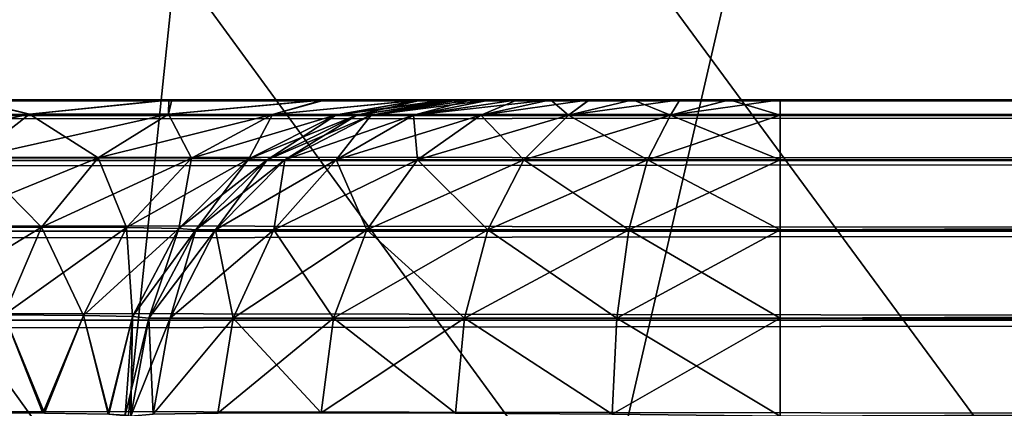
# Model space of a CAD drawing. Header units: millimetres. Extents: x -55 to 55, y -4 to 85.
# Tile 521 of 656: x -8.75 to -7.992, y 21.763 to 22.062. Entities that reach past the tile are written whole.
import ezdxf

# ---------------------------------------------------------------- set-up
doc = ezdxf.new("R2010")
doc.units = ezdxf.units.MM
doc.header["$LTSCALE"] = 116.785152
for name, color, linetype in [('8028', 7, 'CONTINUOUS'), ('8030', 7, 'CONTINUOUS'), ('8031', 7, 'CONTINUOUS'), ('8239', 7, 'CONTINUOUS'), ('8267', 7, 'CONTINUOUS'), ('8525', 7, 'CONTINUOUS'), ('8526', 7, 'CONTINUOUS'), ('8527', 7, 'CONTINUOUS'), ('8528', 7, 'CONTINUOUS'), ('8542', 7, 'CONTINUOUS'), ('8543', 7, 'CONTINUOUS'), ('8544', 7, 'CONTINUOUS'), ('8545', 7, 'CONTINUOUS'), ('8676', 7, 'CONTINUOUS'), ('8679', 7, 'CONTINUOUS')]:
    doc.layers.add(name, color=color, linetype=linetype)

msp = doc.modelspace()

# ---------------------------------------------------------------- linework, layer by layer
at = {"layer": '8028', "color": 7, "linetype": 'CONTINUOUS'}
for points in [[(0.17249, 11.64096, 54.65), (0.50987, 11.56924, 54.65), (-54.5, 84.85, 54.65), (0.17249, 11.64096, 54.65)], [(-1.33487, 10.96986, 54.65), (-1.10407, 11.22618, 54.65), (-54.5, 84.85, 54.65), (-1.33487, 10.96986, 54.65)], [(0.50987, 11.56924, 54.65), (0.825, 11.42894, 54.65), (-54.5, 84.85, 54.65), (0.50987, 11.56924, 54.65)], [(-1.33487, 9.03014, 54.65), (-1.50736, 9.3289, 54.65), (-54.5, 84.85, 54.65), (-1.33487, 9.03014, 54.65)], [(0.825, 11.42894, 54.65), (1.10407, 11.22618, 54.65), (-54.5, 84.85, 54.65), (0.825, 11.42894, 54.65)], [(1.33487, 10.96986, 54.65), (54.5, 0.15, 54.65), (-54.5, 84.85, 54.65), (1.33487, 10.96986, 54.65)], [(1.10407, 11.22618, 54.65), (1.33487, 10.96986, 54.65), (-54.5, 84.85, 54.65), (1.10407, 11.22618, 54.65)], [(-54.5, 0.15, 54.65), (-1.33487, 9.03014, 54.65), (-54.5, 84.85, 54.65), (-54.5, 0.15, 54.65)], [(-1.10407, 11.22618, 54.65), (-0.825, 11.42894, 54.65), (-54.5, 84.85, 54.65), (-1.10407, 11.22618, 54.65)], [(-1.50736, 9.3289, 54.65), (-1.61394, 9.65694, 54.65), (-54.5, 84.85, 54.65), (-1.50736, 9.3289, 54.65)], [(-0.17249, 11.64096, 54.65), (0.17249, 11.64096, 54.65), (-54.5, 84.85, 54.65), (-0.17249, 11.64096, 54.65)], [(-1.61394, 9.65694, 54.65), (-1.65, 10, 54.65), (-54.5, 84.85, 54.65), (-1.61394, 9.65694, 54.65)], [(-1.50736, 10.6711, 54.65), (-1.33487, 10.96986, 54.65), (-54.5, 84.85, 54.65), (-1.50736, 10.6711, 54.65)], [(-0.50987, 11.56924, 54.65), (-0.17249, 11.64096, 54.65), (-54.5, 84.85, 54.65), (-0.50987, 11.56924, 54.65)], [(-1.65, 10, 54.65), (-1.61394, 10.34306, 54.65), (-54.5, 84.85, 54.65), (-1.65, 10, 54.65)], [(-0.825, 11.42894, 54.65), (-0.50987, 11.56924, 54.65), (-54.5, 84.85, 54.65), (-0.825, 11.42894, 54.65)], [(-1.61394, 10.34306, 54.65), (-1.50736, 10.6711, 54.65), (-54.5, 84.85, 54.65), (-1.61394, 10.34306, 54.65)], [(54.5, 0.15, 54.65), (54.5, 84.85, 54.65), (-54.5, 84.85, 54.65), (54.5, 0.15, 54.65)]]:
    msp.add_3dface(points, dxfattribs=at)
at = {"layer": '8030', "color": 7, "linetype": 'CONTINUOUS'}
for points in [[(-54.5, 84.85, -54.65), (54.5, 84.85, -54.65), (-54.5, 0.15, -54.65), (-54.5, 84.85, -54.65)], [(54.5, 84.85, -54.65), (-1.33487, 10.96986, -54.65), (-54.5, 0.15, -54.65), (54.5, 84.85, -54.65)]]:
    msp.add_3dface(points, dxfattribs=at)
at = {"layer": '8031', "color": 7, "linetype": 'CONTINUOUS'}
for points in [[(-5.24351, 22, 52.40433), (-52.15436, 22, 52.40433), (-9.06501, 22, 48.97855), (-5.24351, 22, 52.40433)], [(-52.15436, 22, -52.40433), (-5.24351, 22, -52.40433), (-48.33499, 22, -48.97855), (-52.15436, 22, -52.40433)], [(-48.33499, 22, -48.97855), (-5.24351, 22, -52.40433), (-48.23545, 22, -48.98519), (-48.33499, 22, -48.97855)], [(-48.23545, 22, -48.98519), (-5.24351, 22, -52.40433), (-9.16455, 22, -48.98519), (-48.23545, 22, -48.98519)], [(-9.16455, 22, -48.98519), (-5.24351, 22, -52.40433), (-8.97069, 22, -48.9597), (-9.16455, 22, -48.98519)], [(-8.96786, 22, 48.95894), (-5.24351, 22, 52.40433), (-9.06501, 22, 48.97855), (-8.96786, 22, 48.95894)], [(-8.97069, 22, -48.9597), (-5.24351, 22, -52.40433), (-8.79039, 22, -48.88519), (-8.97069, 22, -48.9597)], [(-8.78766, 22, 48.88361), (-5.24351, 22, 52.40433), (-8.96786, 22, 48.95894), (-8.78766, 22, 48.88361)], [(-8.79039, 22, -48.88519), (-5.24351, 22, -52.40433), (-8.63546, 22, -48.76671), (-8.79039, 22, -48.88519)], [(-8.63329, 22, 48.76454), (-5.24351, 22, 52.40433), (-8.78766, 22, 48.88361), (-8.63329, 22, 48.76454)], [(-8.63546, 22, -48.76671), (-5.24351, 22, -52.40433), (-8.51639, 22, -48.61234), (-8.63546, 22, -48.76671)], [(-8.51481, 22, 48.60961), (-5.24351, 22, 52.40433), (-8.63329, 22, 48.76454), (-8.51481, 22, 48.60961)], [(-8.51639, 22, -48.61234), (-5.24351, 22, -52.40433), (-8.44106, 22, -48.43214), (-8.51639, 22, -48.61234)], [(-8.4403, 22, 48.42931), (-5.24351, 22, 52.40433), (-8.51481, 22, 48.60961), (-8.4403, 22, 48.42931)], [(-8.44106, 22, -48.43214), (-5.24351, 22, -52.40433), (-8.42145, 22, -48.33499), (-8.44106, 22, -48.43214)], [(-8.41481, 22, 48.23545), (-5.24351, 22, 52.40433), (-8.4403, 22, 48.42931), (-8.41481, 22, 48.23545)], [(-8.42145, 22, -48.33499), (-5.24351, 22, -52.40433), (-8.41481, 22, -48.23545), (-8.42145, 22, -48.33499)], [(-8.1649, 22, 44.98519), (-5.24351, 22, 52.40433), (-8.41481, 22, 48.23545), (-8.1649, 22, 44.98519)], [(-8.40257, 22, 45.15782), (-8.38756, 22, 45.1216), (-8.41481, 22, 48.23545), (-8.40257, 22, 45.15782)], [(-8.41173, 22, 45.19597), (-8.40257, 22, 45.15782), (-8.41481, 22, 48.23545), (-8.41173, 22, 45.19597)], [(-8.41481, 22, 45.2351), (-8.41173, 22, 45.19597), (-8.41481, 22, 48.23545), (-8.41481, 22, 45.2351)], [(-8.3416, 22, 45.05836), (-8.31179, 22, 45.0329), (-8.41481, 22, 48.23545), (-8.3416, 22, 45.05836)], [(-8.36707, 22, 45.08817), (-8.3416, 22, 45.05836), (-8.41481, 22, 48.23545), (-8.36707, 22, 45.08817)], [(-8.38756, 22, 45.1216), (-8.36707, 22, 45.08817), (-8.41481, 22, 48.23545), (-8.38756, 22, 45.1216)], [(-8.204, 22, 44.98827), (-8.1649, 22, 44.98519), (-8.41481, 22, 48.23545), (-8.204, 22, 44.98827)], [(-8.24213, 22, 44.99742), (-8.204, 22, 44.98827), (-8.41481, 22, 48.23545), (-8.24213, 22, 44.99742)], [(-8.27836, 22, 45.01242), (-8.24213, 22, 44.99742), (-8.41481, 22, 48.23545), (-8.27836, 22, 45.01242)], [(-8.31179, 22, 45.0329), (-8.27836, 22, 45.01242), (-8.41481, 22, 48.23545), (-8.31179, 22, 45.0329)], [(-8.41481, 22, -48.23545), (-5.24351, 22, -52.40433), (-8.41481, 22, -45.2351), (-8.41481, 22, -48.23545)], [(-8.41481, 22, -45.2351), (-5.24351, 22, -52.40433), (-8.41173, 22, -45.196), (-8.41481, 22, -45.2351)], [(-8.41173, 22, -45.196), (-5.24351, 22, -52.40433), (-8.40258, 22, -45.15787), (-8.41173, 22, -45.196)], [(-8.40258, 22, -45.15787), (-5.24351, 22, -52.40433), (-8.38758, 22, -45.12164), (-8.40258, 22, -45.15787)], [(-8.38758, 22, -45.12164), (-5.24351, 22, -52.40433), (-8.3671, 22, -45.08821), (-8.38758, 22, -45.12164)], [(-8.3671, 22, -45.08821), (-5.24351, 22, -52.40433), (-8.34164, 22, -45.0584), (-8.3671, 22, -45.08821)], [(-8.34164, 22, -45.0584), (-5.24351, 22, -52.40433), (-8.31183, 22, -45.03293), (-8.34164, 22, -45.0584)], [(-8.31183, 22, -45.03293), (-5.24351, 22, -52.40433), (-8.2784, 22, -45.01244), (-8.31183, 22, -45.03293)], [(-8.2784, 22, -45.01244), (-5.24351, 22, -52.40433), (-8.24218, 22, -44.99743), (-8.2784, 22, -45.01244)], [(-8.24218, 22, -44.99743), (-5.24351, 22, -52.40433), (-8.20403, 22, -44.98827), (-8.24218, 22, -44.99743)], [(-8.20403, 22, -44.98827), (-5.24351, 22, -52.40433), (-8.1649, 22, -44.98519), (-8.20403, 22, -44.98827)], [(-4.44049, 22, 48.43271), (-4.62069, 22, 48.50804), (-8.1649, 22, 44.98519), (-4.44049, 22, 48.43271)], [(-4.62069, 22, 48.50804), (-4.77506, 22, 48.62711), (-8.1649, 22, 44.98519), (-4.62069, 22, 48.50804)], [(-4.77506, 22, 48.62711), (-4.89354, 22, 48.78205), (-8.1649, 22, 44.98519), (-4.77506, 22, 48.62711)], [(-4.89354, 22, 48.78205), (-4.96805, 22, 48.96234), (-8.1649, 22, 44.98519), (-4.89354, 22, 48.78205)], [(-4.96805, 22, 48.96234), (-4.99354, 22, 49.1562), (-8.1649, 22, 44.98519), (-4.96805, 22, 48.96234)], [(8.1649, 22, 44.98519), (-4.44049, 22, 48.43271), (-8.1649, 22, 44.98519), (8.1649, 22, 44.98519)], [(-4.99354, 22, 49.1562), (-5.24351, 22, 52.40433), (-8.1649, 22, 44.98519), (-4.99354, 22, 49.1562)], [(-5.00577, 22, -52.23164), (-4.99662, 22, -52.19351), (-8.1649, 22, -44.98519), (-5.00577, 22, -52.23164)], [(-5.02078, 22, -52.26786), (-5.00577, 22, -52.23164), (-8.1649, 22, -44.98519), (-5.02078, 22, -52.26786)], [(4.34334, 22, -48.4131), (4.44049, 22, -48.43271), (-8.1649, 22, -44.98519), (4.34334, 22, -48.4131)], [(-4.99662, 22, -52.19351), (-4.99354, 22, -52.1544), (-8.1649, 22, -44.98519), (-4.99662, 22, -52.19351)], [(-4.96729, 22, -48.95951), (-4.89196, 22, -48.77931), (-8.1649, 22, -44.98519), (-4.96729, 22, -48.95951)], [(-5.24351, 22, -52.40433), (-5.20438, 22, -52.40124), (-8.1649, 22, -44.98519), (-5.24351, 22, -52.40433)], [(-4.43766, 22, -48.43195), (-4.2438, 22, -48.40646), (-8.1649, 22, -44.98519), (-4.43766, 22, -48.43195)], [(-5.20438, 22, -52.40124), (-5.16622, 22, -52.39208), (-8.1649, 22, -44.98519), (-5.20438, 22, -52.40124)], [(-4.61795, 22, -48.50646), (-4.43766, 22, -48.43195), (-8.1649, 22, -44.98519), (-4.61795, 22, -48.50646)], [(-5.16622, 22, -52.39208), (-5.12999, 22, -52.37707), (-8.1649, 22, -44.98519), (-5.16622, 22, -52.39208)], [(-5.12999, 22, -52.37707), (-5.09655, 22, -52.35658), (-8.1649, 22, -44.98519), (-5.12999, 22, -52.37707)], [(-5.09655, 22, -52.35658), (-5.06673, 22, -52.33111), (-8.1649, 22, -44.98519), (-5.09655, 22, -52.35658)], [(-4.77289, 22, -48.62494), (-4.61795, 22, -48.50646), (-8.1649, 22, -44.98519), (-4.77289, 22, -48.62494)], [(-5.06673, 22, -52.33111), (-5.04126, 22, -52.3013), (-8.1649, 22, -44.98519), (-5.06673, 22, -52.33111)], [(-4.89196, 22, -48.77931), (-4.77289, 22, -48.62494), (-8.1649, 22, -44.98519), (-4.89196, 22, -48.77931)], [(4.44049, 22, -48.43271), (8.1649, 22, -44.98519), (-8.1649, 22, -44.98519), (4.44049, 22, -48.43271)], [(4.2438, 22, -48.40646), (4.34334, 22, -48.4131), (-8.1649, 22, -44.98519), (4.2438, 22, -48.40646)], [(-4.2438, 22, -48.40646), (4.2438, 22, -48.40646), (-8.1649, 22, -44.98519), (-4.2438, 22, -48.40646)], [(-5.04126, 22, -52.3013), (-5.02078, 22, -52.26786), (-8.1649, 22, -44.98519), (-5.04126, 22, -52.3013)], [(-4.99354, 22, -49.1562), (-4.9869, 22, -49.05666), (-8.1649, 22, -44.98519), (-4.99354, 22, -49.1562)], [(-4.9869, 22, -49.05666), (-4.96729, 22, -48.95951), (-8.1649, 22, -44.98519), (-4.9869, 22, -49.05666)], [(-4.99354, 22, -52.1544), (-4.99354, 22, -49.1562), (-8.1649, 22, -44.98519), (-4.99354, 22, -52.1544)]]:
    msp.add_3dface(points, dxfattribs=at)
at = {"layer": '8239', "color": 7, "linetype": 'CONTINUOUS'}
for points in [[(-5.24351, 21.98803, -52.48075), (-5.24351, 22, -52.40433), (-52.15436, 21.98803, -52.48075), (-5.24351, 21.98803, -52.48075)], [(-5.24351, 22, -52.40433), (-52.15436, 22, -52.40433), (-52.15436, 21.98803, -52.48075), (-5.24351, 22, -52.40433)], [(-52.15436, 21.95323, -52.54992), (-5.24351, 21.98803, -52.48075), (-52.15436, 21.98803, -52.48075), (-52.15436, 21.95323, -52.54992)], [(-5.24351, 21.95323, -52.54992), (-5.24351, 21.98803, -52.48075), (-52.15436, 21.95323, -52.54992), (-5.24351, 21.95323, -52.54992)], [(-52.15436, 21.89893, -52.60512), (-5.24351, 21.95323, -52.54992), (-52.15436, 21.95323, -52.54992), (-52.15436, 21.89893, -52.60512)], [(-5.24351, 21.89893, -52.60512), (-5.24351, 21.95323, -52.54992), (-52.15436, 21.89893, -52.60512), (-5.24351, 21.89893, -52.60512)], [(-52.15436, 21.83035, -52.64106), (-5.24351, 21.89893, -52.60512), (-52.15436, 21.89893, -52.60512), (-52.15436, 21.83035, -52.64106)], [(-5.24351, 21.83035, -52.64106), (-5.24351, 21.89893, -52.60512), (-52.15436, 21.83035, -52.64106), (-5.24351, 21.83035, -52.64106)], [(-52.15436, 21.75436, -52.65429), (-5.24351, 21.83035, -52.64106), (-52.15436, 21.83035, -52.64106), (-52.15436, 21.75436, -52.65429)], [(-52.15436, 21.75436, -52.65429), (-5.24351, 21.75436, -52.65429), (-5.24351, 21.83035, -52.64106), (-52.15436, 21.75436, -52.65429)]]:
    msp.add_3dface(points, dxfattribs=at)
at = {"layer": '8267', "color": 7, "linetype": 'CONTINUOUS'}
for points in [[(-52.15436, 21.98803, 52.48075), (-52.15436, 22, 52.40433), (-5.24351, 21.98803, 52.48075), (-52.15436, 21.98803, 52.48075)], [(-52.15436, 22, 52.40433), (-5.24351, 22, 52.40433), (-5.24351, 21.98803, 52.48075), (-52.15436, 22, 52.40433)], [(-52.15436, 21.95323, 52.54992), (-52.15436, 21.98803, 52.48075), (-5.24351, 21.95323, 52.54992), (-52.15436, 21.95323, 52.54992)], [(-5.24351, 21.95323, 52.54992), (-52.15436, 21.98803, 52.48075), (-5.24351, 21.98803, 52.48075), (-5.24351, 21.95323, 52.54992)], [(-5.24351, 21.89893, 52.60512), (-52.15436, 21.95323, 52.54992), (-5.24351, 21.95323, 52.54992), (-5.24351, 21.89893, 52.60512)], [(-52.15436, 21.89893, 52.60512), (-52.15436, 21.95323, 52.54992), (-5.24351, 21.89893, 52.60512), (-52.15436, 21.89893, 52.60512)], [(-5.24351, 21.83035, 52.64106), (-52.15436, 21.89893, 52.60512), (-5.24351, 21.89893, 52.60512), (-5.24351, 21.83035, 52.64106)], [(-52.15436, 21.83035, 52.64106), (-52.15436, 21.89893, 52.60512), (-5.24351, 21.83035, 52.64106), (-52.15436, 21.83035, 52.64106)], [(-5.24351, 21.75436, 52.65429), (-52.15436, 21.75436, 52.65429), (-52.15436, 21.83035, 52.64106), (-5.24351, 21.75436, 52.65429)], [(-5.24351, 21.75436, 52.65429), (-52.15436, 21.83035, 52.64106), (-5.24351, 21.83035, 52.64106), (-5.24351, 21.75436, 52.65429)]]:
    msp.add_3dface(points, dxfattribs=at)
at = {"layer": '8525', "color": 7, "linetype": 'CONTINUOUS'}
for points in [[(-8.1649, 22, -44.98519), (8.1649, 21.98817, -44.90918), (-8.1649, 21.98817, -44.90918), (-8.1649, 22, -44.98519)], [(-8.1649, 22, -44.98519), (8.1649, 22, -44.98519), (8.1649, 21.98817, -44.90918), (-8.1649, 22, -44.98519)], [(-8.1649, 21.98817, -44.90918), (8.1649, 21.95374, -44.84031), (-8.1649, 21.95374, -44.84031), (-8.1649, 21.98817, -44.90918)], [(8.1649, 21.98817, -44.90918), (8.1649, 21.95374, -44.84031), (-8.1649, 21.98817, -44.90918), (8.1649, 21.98817, -44.90918)], [(-8.1649, 21.95374, -44.84031), (8.1649, 21.89998, -44.78518), (-8.1649, 21.89998, -44.78518), (-8.1649, 21.95374, -44.84031)], [(8.1649, 21.95374, -44.84031), (8.1649, 21.89998, -44.78518), (-8.1649, 21.95374, -44.84031), (8.1649, 21.95374, -44.84031)], [(-8.1649, 21.89998, -44.78518), (8.1649, 21.832, -44.74902), (-8.1649, 21.832, -44.74902), (-8.1649, 21.89998, -44.78518)], [(8.1649, 21.89998, -44.78518), (8.1649, 21.832, -44.74902), (-8.1649, 21.89998, -44.78518), (8.1649, 21.89998, -44.78518)], [(8.1649, 21.832, -44.74902), (8.1649, 21.75654, -44.73528), (-8.1649, 21.832, -44.74902), (8.1649, 21.832, -44.74902)], [(8.1649, 21.75654, -44.73528), (-8.1649, 21.75654, -44.73528), (-8.1649, 21.832, -44.74902), (8.1649, 21.75654, -44.73528)]]:
    msp.add_3dface(points, dxfattribs=at)
at = {"layer": '8526', "color": 7, "linetype": 'CONTINUOUS'}
for points in [[(-8.41481, 22, -45.2351), (-8.41173, 22, -45.196), (-8.49082, 21.98817, -45.2351), (-8.41481, 22, -45.2351)], [(-8.49082, 21.98817, -45.2351), (-8.41173, 22, -45.196), (-8.47972, 21.98817, -45.15075), (-8.49082, 21.98817, -45.2351)], [(-8.41173, 22, -45.196), (-8.40258, 22, -45.15787), (-8.47972, 21.98817, -45.15075), (-8.41173, 22, -45.196)], [(-8.40258, 22, -45.15787), (-8.38758, 22, -45.12164), (-8.47972, 21.98817, -45.15075), (-8.40258, 22, -45.15787)], [(-8.47972, 21.98817, -45.15075), (-8.38758, 22, -45.12164), (-8.44716, 21.98817, -45.07214), (-8.47972, 21.98817, -45.15075)], [(-8.38758, 22, -45.12164), (-8.3671, 22, -45.08821), (-8.44716, 21.98817, -45.07214), (-8.38758, 22, -45.12164)], [(-8.3671, 22, -45.08821), (-8.34164, 22, -45.0584), (-8.44716, 21.98817, -45.07214), (-8.3671, 22, -45.08821)], [(-8.44716, 21.98817, -45.07214), (-8.34164, 22, -45.0584), (-8.39537, 21.98817, -45.00463), (-8.44716, 21.98817, -45.07214)], [(-8.34164, 22, -45.0584), (-8.31183, 22, -45.03293), (-8.39537, 21.98817, -45.00463), (-8.34164, 22, -45.0584)], [(-8.39537, 21.98817, -45.00463), (-8.31183, 22, -45.03293), (-8.32786, 21.98817, -44.95284), (-8.39537, 21.98817, -45.00463)], [(-8.31183, 22, -45.03293), (-8.2784, 22, -45.01244), (-8.32786, 21.98817, -44.95284), (-8.31183, 22, -45.03293)], [(-8.2784, 22, -45.01244), (-8.24218, 22, -44.99743), (-8.32786, 21.98817, -44.95284), (-8.2784, 22, -45.01244)], [(-8.32786, 21.98817, -44.95284), (-8.24218, 22, -44.99743), (-8.24925, 21.98817, -44.92028), (-8.32786, 21.98817, -44.95284)], [(-8.24218, 22, -44.99743), (-8.20403, 22, -44.98827), (-8.24925, 21.98817, -44.92028), (-8.24218, 22, -44.99743)], [(-8.20403, 22, -44.98827), (-8.1649, 22, -44.98519), (-8.24925, 21.98817, -44.92028), (-8.20403, 22, -44.98827)], [(-8.24925, 21.98817, -44.92028), (-8.1649, 22, -44.98519), (-8.1649, 21.98817, -44.90918), (-8.24925, 21.98817, -44.92028)], [(-8.55969, 21.95374, -45.2351), (-8.47972, 21.98817, -45.15075), (-8.54625, 21.95374, -45.13293), (-8.55969, 21.95374, -45.2351)], [(-8.55969, 21.95374, -45.2351), (-8.49082, 21.98817, -45.2351), (-8.47972, 21.98817, -45.15075), (-8.55969, 21.95374, -45.2351)], [(-8.54625, 21.95374, -45.13293), (-8.44716, 21.98817, -45.07214), (-8.50681, 21.95374, -45.0377), (-8.54625, 21.95374, -45.13293)], [(-8.47972, 21.98817, -45.15075), (-8.44716, 21.98817, -45.07214), (-8.54625, 21.95374, -45.13293), (-8.47972, 21.98817, -45.15075)], [(-8.50681, 21.95374, -45.0377), (-8.39537, 21.98817, -45.00463), (-8.44407, 21.95374, -44.95593), (-8.50681, 21.95374, -45.0377)], [(-8.44716, 21.98817, -45.07214), (-8.39537, 21.98817, -45.00463), (-8.50681, 21.95374, -45.0377), (-8.44716, 21.98817, -45.07214)], [(-8.44407, 21.95374, -44.95593), (-8.32786, 21.98817, -44.95284), (-8.3623, 21.95374, -44.89319), (-8.44407, 21.95374, -44.95593)], [(-8.39537, 21.98817, -45.00463), (-8.32786, 21.98817, -44.95284), (-8.44407, 21.95374, -44.95593), (-8.39537, 21.98817, -45.00463)], [(-8.3623, 21.95374, -44.89319), (-8.24925, 21.98817, -44.92028), (-8.26707, 21.95374, -44.85375), (-8.3623, 21.95374, -44.89319)], [(-8.32786, 21.98817, -44.95284), (-8.24925, 21.98817, -44.92028), (-8.3623, 21.95374, -44.89319), (-8.32786, 21.98817, -44.95284)], [(-8.24925, 21.98817, -44.92028), (-8.1649, 21.98817, -44.90918), (-8.26707, 21.95374, -44.85375), (-8.24925, 21.98817, -44.92028)], [(-8.26707, 21.95374, -44.85375), (-8.1649, 21.98817, -44.90918), (-8.1649, 21.95374, -44.84031), (-8.26707, 21.95374, -44.85375)], [(-8.61482, 21.89998, -45.2351), (-8.54625, 21.95374, -45.13293), (-8.5995, 21.89998, -45.11866), (-8.61482, 21.89998, -45.2351)], [(-8.61482, 21.89998, -45.2351), (-8.55969, 21.95374, -45.2351), (-8.54625, 21.95374, -45.13293), (-8.61482, 21.89998, -45.2351)], [(-8.54625, 21.95374, -45.13293), (-8.50681, 21.95374, -45.0377), (-8.5995, 21.89998, -45.11866), (-8.54625, 21.95374, -45.13293)], [(-8.5995, 21.89998, -45.11866), (-8.50681, 21.95374, -45.0377), (-8.55456, 21.89998, -45.01014), (-8.5995, 21.89998, -45.11866)], [(-8.50681, 21.95374, -45.0377), (-8.44407, 21.95374, -44.95593), (-8.55456, 21.89998, -45.01014), (-8.50681, 21.95374, -45.0377)], [(-8.55456, 21.89998, -45.01014), (-8.44407, 21.95374, -44.95593), (-8.48305, 21.89998, -44.91695), (-8.55456, 21.89998, -45.01014)], [(-8.48305, 21.89998, -44.91695), (-8.3623, 21.95374, -44.89319), (-8.38986, 21.89998, -44.84544), (-8.48305, 21.89998, -44.91695)], [(-8.44407, 21.95374, -44.95593), (-8.3623, 21.95374, -44.89319), (-8.48305, 21.89998, -44.91695), (-8.44407, 21.95374, -44.95593)], [(-8.38986, 21.89998, -44.84544), (-8.26707, 21.95374, -44.85375), (-8.28134, 21.89998, -44.8005), (-8.38986, 21.89998, -44.84544)], [(-8.3623, 21.95374, -44.89319), (-8.26707, 21.95374, -44.85375), (-8.38986, 21.89998, -44.84544), (-8.3623, 21.95374, -44.89319)], [(-8.28134, 21.89998, -44.8005), (-8.1649, 21.95374, -44.84031), (-8.1649, 21.89998, -44.78518), (-8.28134, 21.89998, -44.8005)], [(-8.26707, 21.95374, -44.85375), (-8.1649, 21.95374, -44.84031), (-8.28134, 21.89998, -44.8005), (-8.26707, 21.95374, -44.85375)], [(-8.65098, 21.832, -45.2351), (-8.5995, 21.89998, -45.11866), (-8.63443, 21.832, -45.10931), (-8.65098, 21.832, -45.2351)], [(-8.65098, 21.832, -45.2351), (-8.61482, 21.89998, -45.2351), (-8.5995, 21.89998, -45.11866), (-8.65098, 21.832, -45.2351)], [(-8.63443, 21.832, -45.10931), (-8.55456, 21.89998, -45.01014), (-8.58587, 21.832, -44.99207), (-8.63443, 21.832, -45.10931)], [(-8.5995, 21.89998, -45.11866), (-8.55456, 21.89998, -45.01014), (-8.63443, 21.832, -45.10931), (-8.5995, 21.89998, -45.11866)], [(-8.58587, 21.832, -44.99207), (-8.48305, 21.89998, -44.91695), (-8.50862, 21.832, -44.89138), (-8.58587, 21.832, -44.99207)], [(-8.55456, 21.89998, -45.01014), (-8.48305, 21.89998, -44.91695), (-8.58587, 21.832, -44.99207), (-8.55456, 21.89998, -45.01014)], [(-8.50862, 21.832, -44.89138), (-8.38986, 21.89998, -44.84544), (-8.40793, 21.832, -44.81413), (-8.50862, 21.832, -44.89138)], [(-8.48305, 21.89998, -44.91695), (-8.38986, 21.89998, -44.84544), (-8.50862, 21.832, -44.89138), (-8.48305, 21.89998, -44.91695)], [(-8.40793, 21.832, -44.81413), (-8.28134, 21.89998, -44.8005), (-8.29069, 21.832, -44.76557), (-8.40793, 21.832, -44.81413)], [(-8.38986, 21.89998, -44.84544), (-8.28134, 21.89998, -44.8005), (-8.40793, 21.832, -44.81413), (-8.38986, 21.89998, -44.84544)], [(-8.29069, 21.832, -44.76557), (-8.1649, 21.89998, -44.78518), (-8.1649, 21.832, -44.74902), (-8.29069, 21.832, -44.76557)], [(-8.28134, 21.89998, -44.8005), (-8.1649, 21.89998, -44.78518), (-8.29069, 21.832, -44.76557), (-8.28134, 21.89998, -44.8005)], [(-8.66472, 21.75654, -45.2351), (-8.65098, 21.832, -45.2351), (-8.63443, 21.832, -45.10931), (-8.66472, 21.75654, -45.2351)], [(-8.64766, 21.75801, -45.10576), (-8.66472, 21.75654, -45.2351), (-8.63443, 21.832, -45.10931), (-8.64766, 21.75801, -45.10576)], [(-8.59772, 21.75894, -44.98525), (-8.64766, 21.75801, -45.10576), (-8.58587, 21.832, -44.99207), (-8.59772, 21.75894, -44.98525)], [(-8.64766, 21.75801, -45.10576), (-8.63443, 21.832, -45.10931), (-8.58587, 21.832, -44.99207), (-8.64766, 21.75801, -45.10576)], [(-8.51831, 21.75925, -44.88176), (-8.59772, 21.75894, -44.98525), (-8.58587, 21.832, -44.99207), (-8.51831, 21.75925, -44.88176)], [(-8.51831, 21.75925, -44.88176), (-8.58587, 21.832, -44.99207), (-8.50862, 21.832, -44.89138), (-8.51831, 21.75925, -44.88176)], [(-8.41484, 21.75894, -44.80233), (-8.51831, 21.75925, -44.88176), (-8.50862, 21.832, -44.89138), (-8.41484, 21.75894, -44.80233)], [(-8.41484, 21.75894, -44.80233), (-8.50862, 21.832, -44.89138), (-8.40793, 21.832, -44.81413), (-8.41484, 21.75894, -44.80233)], [(-8.29432, 21.75801, -44.75236), (-8.41484, 21.75894, -44.80233), (-8.40793, 21.832, -44.81413), (-8.29432, 21.75801, -44.75236)], [(-8.29432, 21.75801, -44.75236), (-8.40793, 21.832, -44.81413), (-8.29069, 21.832, -44.76557), (-8.29432, 21.75801, -44.75236)], [(-8.29432, 21.75801, -44.75236), (-8.29069, 21.832, -44.76557), (-8.1649, 21.832, -44.74902), (-8.29432, 21.75801, -44.75236)], [(-8.1649, 21.75654, -44.73528), (-8.29432, 21.75801, -44.75236), (-8.1649, 21.832, -44.74902), (-8.1649, 21.75654, -44.73528)]]:
    msp.add_3dface(points, dxfattribs=at)
at = {"layer": '8527', "color": 7, "linetype": 'CONTINUOUS'}
for points in [[(-8.41481, 22, -48.23545), (-8.41481, 22, -45.2351), (-8.49082, 21.98817, -45.2351), (-8.41481, 22, -48.23545)], [(-8.49082, 21.98817, -48.23545), (-8.41481, 22, -48.23545), (-8.49082, 21.98817, -45.2351), (-8.49082, 21.98817, -48.23545)], [(-8.55969, 21.95374, -48.23545), (-8.49082, 21.98817, -48.23545), (-8.55969, 21.95374, -45.2351), (-8.55969, 21.95374, -48.23545)], [(-8.55969, 21.95374, -45.2351), (-8.49082, 21.98817, -48.23545), (-8.49082, 21.98817, -45.2351), (-8.55969, 21.95374, -45.2351)], [(-8.61482, 21.89998, -48.23545), (-8.55969, 21.95374, -48.23545), (-8.61482, 21.89998, -45.2351), (-8.61482, 21.89998, -48.23545)], [(-8.61482, 21.89998, -45.2351), (-8.55969, 21.95374, -48.23545), (-8.55969, 21.95374, -45.2351), (-8.61482, 21.89998, -45.2351)], [(-8.65098, 21.832, -48.23545), (-8.61482, 21.89998, -48.23545), (-8.65098, 21.832, -45.2351), (-8.65098, 21.832, -48.23545)], [(-8.65098, 21.832, -45.2351), (-8.61482, 21.89998, -48.23545), (-8.61482, 21.89998, -45.2351), (-8.65098, 21.832, -45.2351)], [(-8.66472, 21.75654, -45.2351), (-8.66472, 21.75654, -48.23545), (-8.65098, 21.832, -48.23545), (-8.66472, 21.75654, -45.2351)], [(-8.66472, 21.75654, -45.2351), (-8.65098, 21.832, -48.23545), (-8.65098, 21.832, -45.2351), (-8.66472, 21.75654, -45.2351)]]:
    msp.add_3dface(points, dxfattribs=at)
at = {"layer": '8528', "color": 7, "linetype": 'CONTINUOUS'}
for points in [[(-8.87131, 21.98882, -48.84437), (-8.79039, 22, -48.88519), (-8.74288, 21.98896, -48.7642), (-8.87131, 21.98882, -48.84437)], [(-8.79039, 22, -48.88519), (-8.63546, 22, -48.76671), (-8.74288, 21.98896, -48.7642), (-8.79039, 22, -48.88519)], [(-8.74288, 21.98896, -48.7642), (-8.63546, 22, -48.76671), (-8.6358, 21.98896, -48.65712), (-8.74288, 21.98896, -48.7642)], [(-8.6358, 21.98896, -48.65712), (-8.51639, 22, -48.61234), (-8.55564, 21.98882, -48.5287), (-8.6358, 21.98896, -48.65712)], [(-8.63546, 22, -48.76671), (-8.51639, 22, -48.61234), (-8.6358, 21.98896, -48.65712), (-8.63546, 22, -48.76671)], [(-8.55564, 21.98882, -48.5287), (-8.44106, 22, -48.43214), (-8.5065, 21.98855, -48.38565), (-8.55564, 21.98882, -48.5287)], [(-8.51639, 22, -48.61234), (-8.44106, 22, -48.43214), (-8.55564, 21.98882, -48.5287), (-8.51639, 22, -48.61234)], [(-8.5065, 21.98855, -48.38565), (-8.41481, 22, -48.23545), (-8.49082, 21.98817, -48.23545), (-8.5065, 21.98855, -48.38565)], [(-8.42145, 22, -48.33499), (-8.41481, 22, -48.23545), (-8.5065, 21.98855, -48.38565), (-8.42145, 22, -48.33499)], [(-8.44106, 22, -48.43214), (-8.42145, 22, -48.33499), (-8.5065, 21.98855, -48.38565), (-8.44106, 22, -48.43214)], [(-8.87131, 21.98882, -48.84437), (-8.74288, 21.98896, -48.7642), (-8.90131, 21.955, -48.78204), (-8.87131, 21.98882, -48.84437)], [(-8.90131, 21.955, -48.78204), (-8.74288, 21.98896, -48.7642), (-8.78605, 21.95526, -48.71007), (-8.90131, 21.955, -48.78204)], [(-8.78605, 21.95526, -48.71007), (-8.6358, 21.98896, -48.65712), (-8.68993, 21.95526, -48.61395), (-8.78605, 21.95526, -48.71007)], [(-8.74288, 21.98896, -48.7642), (-8.6358, 21.98896, -48.65712), (-8.78605, 21.95526, -48.71007), (-8.74288, 21.98896, -48.7642)], [(-8.6358, 21.98896, -48.65712), (-8.55564, 21.98882, -48.5287), (-8.68993, 21.95526, -48.61395), (-8.6358, 21.98896, -48.65712)], [(-8.68993, 21.95526, -48.61395), (-8.55564, 21.98882, -48.5287), (-8.61796, 21.955, -48.49869), (-8.68993, 21.95526, -48.61395)], [(-8.55564, 21.98882, -48.5287), (-8.5065, 21.98855, -48.38565), (-8.61796, 21.955, -48.49869), (-8.55564, 21.98882, -48.5287)], [(-8.61796, 21.955, -48.49869), (-8.5065, 21.98855, -48.38565), (-8.57382, 21.95448, -48.37029), (-8.61796, 21.955, -48.49869)], [(-8.5065, 21.98855, -48.38565), (-8.49082, 21.98817, -48.23545), (-8.57382, 21.95448, -48.37029), (-8.5065, 21.98855, -48.38565)], [(-8.57382, 21.95448, -48.37029), (-8.49082, 21.98817, -48.23545), (-8.55969, 21.95374, -48.23545), (-8.57382, 21.95448, -48.37029)], [(-8.78605, 21.95526, -48.71007), (-8.68993, 21.95526, -48.61395), (-8.82077, 21.90209, -48.66652), (-8.78605, 21.95526, -48.71007)], [(-8.82077, 21.90209, -48.66652), (-8.68993, 21.95526, -48.61395), (-8.73348, 21.90209, -48.57923), (-8.82077, 21.90209, -48.66652)], [(-8.68993, 21.95526, -48.61395), (-8.61796, 21.955, -48.49869), (-8.73348, 21.90209, -48.57923), (-8.68993, 21.95526, -48.61395)], [(-8.73348, 21.90209, -48.57923), (-8.61796, 21.955, -48.49869), (-8.66806, 21.90173, -48.47457), (-8.73348, 21.90209, -48.57923)], [(-8.61796, 21.955, -48.49869), (-8.57382, 21.95448, -48.37029), (-8.66806, 21.90173, -48.47457), (-8.61796, 21.955, -48.49869)], [(-8.66806, 21.90173, -48.47457), (-8.57382, 21.95448, -48.37029), (-8.62784, 21.90101, -48.35797), (-8.66806, 21.90173, -48.47457)], [(-8.57382, 21.95448, -48.37029), (-8.55969, 21.95374, -48.23545), (-8.62784, 21.90101, -48.35797), (-8.57382, 21.95448, -48.37029)], [(-8.62784, 21.90101, -48.35797), (-8.55969, 21.95374, -48.23545), (-8.61482, 21.89998, -48.23545), (-8.62784, 21.90101, -48.35797)], [(-8.82077, 21.90209, -48.66652), (-8.73348, 21.90209, -48.57923), (-8.84376, 21.8345, -48.63769), (-8.82077, 21.90209, -48.66652)], [(-8.84376, 21.8345, -48.63769), (-8.73348, 21.90209, -48.57923), (-8.76231, 21.8345, -48.55624), (-8.84376, 21.8345, -48.63769)], [(-8.73348, 21.90209, -48.57923), (-8.66806, 21.90173, -48.47457), (-8.76231, 21.8345, -48.55624), (-8.73348, 21.90209, -48.57923)], [(-8.76231, 21.8345, -48.55624), (-8.66806, 21.90173, -48.47457), (-8.70117, 21.83406, -48.45863), (-8.76231, 21.8345, -48.55624)], [(-8.66806, 21.90173, -48.47457), (-8.62784, 21.90101, -48.35797), (-8.70117, 21.83406, -48.45863), (-8.66806, 21.90173, -48.47457)], [(-8.70117, 21.83406, -48.45863), (-8.62784, 21.90101, -48.35797), (-8.66344, 21.83322, -48.34985), (-8.70117, 21.83406, -48.45863)], [(-8.62784, 21.90101, -48.35797), (-8.61482, 21.89998, -48.23545), (-8.66344, 21.83322, -48.34985), (-8.62784, 21.90101, -48.35797)], [(-8.66344, 21.83322, -48.34985), (-8.61482, 21.89998, -48.23545), (-8.65098, 21.832, -48.23545), (-8.66344, 21.83322, -48.34985)], [(-8.73238, 21.75894, -48.48677), (-8.81175, 21.75925, -48.58969), (-8.76231, 21.8345, -48.55624), (-8.73238, 21.75894, -48.48677)], [(-8.73238, 21.75894, -48.48677), (-8.76231, 21.8345, -48.55624), (-8.70117, 21.83406, -48.45863), (-8.73238, 21.75894, -48.48677)], [(-8.68218, 21.75803, -48.36661), (-8.73238, 21.75894, -48.48677), (-8.70117, 21.83406, -48.45863), (-8.68218, 21.75803, -48.36661)], [(-8.68218, 21.75803, -48.36661), (-8.70117, 21.83406, -48.45863), (-8.66344, 21.83322, -48.34985), (-8.68218, 21.75803, -48.36661)], [(-8.66913, 21.75735, -48.30184), (-8.68218, 21.75803, -48.36661), (-8.66344, 21.83322, -48.34985), (-8.66913, 21.75735, -48.30184)], [(-8.66913, 21.75735, -48.30184), (-8.66344, 21.83322, -48.34985), (-8.65098, 21.832, -48.23545), (-8.66913, 21.75735, -48.30184)], [(-8.66472, 21.75654, -48.23545), (-8.66913, 21.75735, -48.30184), (-8.65098, 21.832, -48.23545), (-8.66472, 21.75654, -48.23545)]]:
    msp.add_3dface(points, dxfattribs=at)
at = {"layer": '8542', "color": 7, "linetype": 'CONTINUOUS'}
for points in [[(-8.74288, 21.98896, 48.7642), (-8.78766, 22, 48.88361), (-8.8713, 21.98882, 48.84436), (-8.74288, 21.98896, 48.7642)], [(-8.63329, 22, 48.76454), (-8.78766, 22, 48.88361), (-8.74288, 21.98896, 48.7642), (-8.63329, 22, 48.76454)], [(-8.6358, 21.98896, 48.65712), (-8.63329, 22, 48.76454), (-8.74288, 21.98896, 48.7642), (-8.6358, 21.98896, 48.65712)], [(-8.51481, 22, 48.60961), (-8.63329, 22, 48.76454), (-8.6358, 21.98896, 48.65712), (-8.51481, 22, 48.60961)], [(-8.55563, 21.98882, 48.52869), (-8.51481, 22, 48.60961), (-8.6358, 21.98896, 48.65712), (-8.55563, 21.98882, 48.52869)], [(-8.5065, 21.98855, 48.38565), (-8.4403, 22, 48.42931), (-8.55563, 21.98882, 48.52869), (-8.5065, 21.98855, 48.38565)], [(-8.4403, 22, 48.42931), (-8.51481, 22, 48.60961), (-8.55563, 21.98882, 48.52869), (-8.4403, 22, 48.42931)], [(-8.49082, 21.98817, 48.23545), (-8.4403, 22, 48.42931), (-8.5065, 21.98855, 48.38565), (-8.49082, 21.98817, 48.23545)], [(-8.41481, 22, 48.23545), (-8.4403, 22, 48.42931), (-8.49082, 21.98817, 48.23545), (-8.41481, 22, 48.23545)], [(-8.74288, 21.98896, 48.7642), (-8.8713, 21.98882, 48.84436), (-8.78605, 21.95526, 48.71007), (-8.74288, 21.98896, 48.7642)], [(-8.68993, 21.95526, 48.61395), (-8.74288, 21.98896, 48.7642), (-8.78605, 21.95526, 48.71007), (-8.68993, 21.95526, 48.61395)], [(-8.6358, 21.98896, 48.65712), (-8.74288, 21.98896, 48.7642), (-8.68993, 21.95526, 48.61395), (-8.6358, 21.98896, 48.65712)], [(-8.61796, 21.955, 48.49869), (-8.6358, 21.98896, 48.65712), (-8.68993, 21.95526, 48.61395), (-8.61796, 21.955, 48.49869)], [(-8.55563, 21.98882, 48.52869), (-8.6358, 21.98896, 48.65712), (-8.61796, 21.955, 48.49869), (-8.55563, 21.98882, 48.52869)], [(-8.57382, 21.95448, 48.37029), (-8.55563, 21.98882, 48.52869), (-8.61796, 21.955, 48.49869), (-8.57382, 21.95448, 48.37029)], [(-8.5065, 21.98855, 48.38565), (-8.55563, 21.98882, 48.52869), (-8.57382, 21.95448, 48.37029), (-8.5065, 21.98855, 48.38565)], [(-8.55969, 21.95374, 48.23545), (-8.5065, 21.98855, 48.38565), (-8.57382, 21.95448, 48.37029), (-8.55969, 21.95374, 48.23545)], [(-8.55969, 21.95374, 48.23545), (-8.49082, 21.98817, 48.23545), (-8.5065, 21.98855, 48.38565), (-8.55969, 21.95374, 48.23545)], [(-8.73348, 21.90209, 48.57923), (-8.78605, 21.95526, 48.71007), (-8.82077, 21.90209, 48.66652), (-8.73348, 21.90209, 48.57923)], [(-8.68993, 21.95526, 48.61395), (-8.78605, 21.95526, 48.71007), (-8.73348, 21.90209, 48.57923), (-8.68993, 21.95526, 48.61395)], [(-8.66806, 21.90173, 48.47457), (-8.68993, 21.95526, 48.61395), (-8.73348, 21.90209, 48.57923), (-8.66806, 21.90173, 48.47457)], [(-8.61796, 21.955, 48.49869), (-8.68993, 21.95526, 48.61395), (-8.66806, 21.90173, 48.47457), (-8.61796, 21.955, 48.49869)], [(-8.62784, 21.90101, 48.35797), (-8.61796, 21.955, 48.49869), (-8.66806, 21.90173, 48.47457), (-8.62784, 21.90101, 48.35797)], [(-8.57382, 21.95448, 48.37029), (-8.61796, 21.955, 48.49869), (-8.62784, 21.90101, 48.35797), (-8.57382, 21.95448, 48.37029)], [(-8.61482, 21.89998, 48.23545), (-8.57382, 21.95448, 48.37029), (-8.62784, 21.90101, 48.35797), (-8.61482, 21.89998, 48.23545)], [(-8.61482, 21.89998, 48.23545), (-8.55969, 21.95374, 48.23545), (-8.57382, 21.95448, 48.37029), (-8.61482, 21.89998, 48.23545)], [(-8.73348, 21.90209, 48.57923), (-8.82077, 21.90209, 48.66652), (-8.76231, 21.8345, 48.55624), (-8.73348, 21.90209, 48.57923)], [(-8.70117, 21.83406, 48.45863), (-8.73348, 21.90209, 48.57923), (-8.76231, 21.8345, 48.55624), (-8.70117, 21.83406, 48.45863)], [(-8.66806, 21.90173, 48.47457), (-8.73348, 21.90209, 48.57923), (-8.70117, 21.83406, 48.45863), (-8.66806, 21.90173, 48.47457)], [(-8.66344, 21.83322, 48.34985), (-8.66806, 21.90173, 48.47457), (-8.70117, 21.83406, 48.45863), (-8.66344, 21.83322, 48.34985)], [(-8.62784, 21.90101, 48.35797), (-8.66806, 21.90173, 48.47457), (-8.66344, 21.83322, 48.34985), (-8.62784, 21.90101, 48.35797)], [(-8.65098, 21.832, 48.23545), (-8.62784, 21.90101, 48.35797), (-8.66344, 21.83322, 48.34985), (-8.65098, 21.832, 48.23545)], [(-8.65098, 21.832, 48.23545), (-8.61482, 21.89998, 48.23545), (-8.62784, 21.90101, 48.35797), (-8.65098, 21.832, 48.23545)], [(-8.81031, 21.75925, 48.58825), (-8.73132, 21.75893, 48.48494), (-8.76231, 21.8345, 48.55624), (-8.81031, 21.75925, 48.58825)], [(-8.73132, 21.75893, 48.48494), (-8.70117, 21.83406, 48.45863), (-8.76231, 21.8345, 48.55624), (-8.73132, 21.75893, 48.48494)], [(-8.73132, 21.75893, 48.48494), (-8.68167, 21.75801, 48.36472), (-8.70117, 21.83406, 48.45863), (-8.73132, 21.75893, 48.48494)], [(-8.68167, 21.75801, 48.36472), (-8.66344, 21.83322, 48.34985), (-8.70117, 21.83406, 48.45863), (-8.68167, 21.75801, 48.36472)], [(-8.68167, 21.75801, 48.36472), (-8.66472, 21.75654, 48.23545), (-8.66344, 21.83322, 48.34985), (-8.68167, 21.75801, 48.36472)], [(-8.66472, 21.75654, 48.23545), (-8.65098, 21.832, 48.23545), (-8.66344, 21.83322, 48.34985), (-8.66472, 21.75654, 48.23545)]]:
    msp.add_3dface(points, dxfattribs=at)
at = {"layer": '8543', "color": 7, "linetype": 'CONTINUOUS'}
for points in [[(-8.41481, 22, 45.2351), (-8.41481, 22, 48.23545), (-8.49082, 21.98817, 48.23545), (-8.41481, 22, 45.2351)], [(-8.49082, 21.98817, 45.2351), (-8.41481, 22, 45.2351), (-8.49082, 21.98817, 48.23545), (-8.49082, 21.98817, 45.2351)], [(-8.55969, 21.95374, 45.2351), (-8.49082, 21.98817, 45.2351), (-8.55969, 21.95374, 48.23545), (-8.55969, 21.95374, 45.2351)], [(-8.55969, 21.95374, 48.23545), (-8.49082, 21.98817, 45.2351), (-8.49082, 21.98817, 48.23545), (-8.55969, 21.95374, 48.23545)], [(-8.61482, 21.89998, 48.23545), (-8.55969, 21.95374, 45.2351), (-8.55969, 21.95374, 48.23545), (-8.61482, 21.89998, 48.23545)], [(-8.61482, 21.89998, 45.2351), (-8.55969, 21.95374, 45.2351), (-8.61482, 21.89998, 48.23545), (-8.61482, 21.89998, 45.2351)], [(-8.65098, 21.832, 48.23545), (-8.61482, 21.89998, 45.2351), (-8.61482, 21.89998, 48.23545), (-8.65098, 21.832, 48.23545)], [(-8.65098, 21.832, 45.2351), (-8.61482, 21.89998, 45.2351), (-8.65098, 21.832, 48.23545), (-8.65098, 21.832, 45.2351)], [(-8.66472, 21.75654, 48.23545), (-8.65098, 21.832, 45.2351), (-8.65098, 21.832, 48.23545), (-8.66472, 21.75654, 48.23545)], [(-8.66472, 21.75654, 48.23545), (-8.66472, 21.75654, 45.2351), (-8.65098, 21.832, 45.2351), (-8.66472, 21.75654, 48.23545)]]:
    msp.add_3dface(points, dxfattribs=at)
at = {"layer": '8544', "color": 7, "linetype": 'CONTINUOUS'}
for points in [[(-8.47972, 21.98817, 45.15075), (-8.41481, 22, 45.2351), (-8.49082, 21.98817, 45.2351), (-8.47972, 21.98817, 45.15075)], [(-8.40257, 22, 45.15782), (-8.41173, 22, 45.19597), (-8.47972, 21.98817, 45.15075), (-8.40257, 22, 45.15782)], [(-8.44716, 21.98817, 45.07214), (-8.40257, 22, 45.15782), (-8.47972, 21.98817, 45.15075), (-8.44716, 21.98817, 45.07214)], [(-8.41173, 22, 45.19597), (-8.41481, 22, 45.2351), (-8.47972, 21.98817, 45.15075), (-8.41173, 22, 45.19597)], [(-8.36707, 22, 45.08817), (-8.38756, 22, 45.1216), (-8.44716, 21.98817, 45.07214), (-8.36707, 22, 45.08817)], [(-8.39537, 21.98817, 45.00463), (-8.36707, 22, 45.08817), (-8.44716, 21.98817, 45.07214), (-8.39537, 21.98817, 45.00463)], [(-8.38756, 22, 45.1216), (-8.40257, 22, 45.15782), (-8.44716, 21.98817, 45.07214), (-8.38756, 22, 45.1216)], [(-8.3416, 22, 45.05836), (-8.36707, 22, 45.08817), (-8.39537, 21.98817, 45.00463), (-8.3416, 22, 45.05836)], [(-8.32786, 21.98817, 44.95284), (-8.3416, 22, 45.05836), (-8.39537, 21.98817, 45.00463), (-8.32786, 21.98817, 44.95284)], [(-8.31179, 22, 45.0329), (-8.3416, 22, 45.05836), (-8.32786, 21.98817, 44.95284), (-8.31179, 22, 45.0329)], [(-8.24925, 21.98817, 44.92028), (-8.27836, 22, 45.01242), (-8.32786, 21.98817, 44.95284), (-8.24925, 21.98817, 44.92028)], [(-8.27836, 22, 45.01242), (-8.31179, 22, 45.0329), (-8.32786, 21.98817, 44.95284), (-8.27836, 22, 45.01242)], [(-8.24213, 22, 44.99742), (-8.27836, 22, 45.01242), (-8.24925, 21.98817, 44.92028), (-8.24213, 22, 44.99742)], [(-8.1649, 21.98817, 44.90918), (-8.204, 22, 44.98827), (-8.24925, 21.98817, 44.92028), (-8.1649, 21.98817, 44.90918)], [(-8.204, 22, 44.98827), (-8.24213, 22, 44.99742), (-8.24925, 21.98817, 44.92028), (-8.204, 22, 44.98827)], [(-8.1649, 22, 44.98519), (-8.204, 22, 44.98827), (-8.1649, 21.98817, 44.90918), (-8.1649, 22, 44.98519)], [(-8.54625, 21.95374, 45.13293), (-8.49082, 21.98817, 45.2351), (-8.55969, 21.95374, 45.2351), (-8.54625, 21.95374, 45.13293)], [(-8.47972, 21.98817, 45.15075), (-8.49082, 21.98817, 45.2351), (-8.54625, 21.95374, 45.13293), (-8.47972, 21.98817, 45.15075)], [(-8.50681, 21.95374, 45.0377), (-8.47972, 21.98817, 45.15075), (-8.54625, 21.95374, 45.13293), (-8.50681, 21.95374, 45.0377)], [(-8.44716, 21.98817, 45.07214), (-8.47972, 21.98817, 45.15075), (-8.50681, 21.95374, 45.0377), (-8.44716, 21.98817, 45.07214)], [(-8.44407, 21.95374, 44.95593), (-8.44716, 21.98817, 45.07214), (-8.50681, 21.95374, 45.0377), (-8.44407, 21.95374, 44.95593)], [(-8.39537, 21.98817, 45.00463), (-8.44716, 21.98817, 45.07214), (-8.44407, 21.95374, 44.95593), (-8.39537, 21.98817, 45.00463)], [(-8.3623, 21.95374, 44.89319), (-8.39537, 21.98817, 45.00463), (-8.44407, 21.95374, 44.95593), (-8.3623, 21.95374, 44.89319)], [(-8.32786, 21.98817, 44.95284), (-8.39537, 21.98817, 45.00463), (-8.3623, 21.95374, 44.89319), (-8.32786, 21.98817, 44.95284)], [(-8.26707, 21.95374, 44.85375), (-8.32786, 21.98817, 44.95284), (-8.3623, 21.95374, 44.89319), (-8.26707, 21.95374, 44.85375)], [(-8.24925, 21.98817, 44.92028), (-8.32786, 21.98817, 44.95284), (-8.26707, 21.95374, 44.85375), (-8.24925, 21.98817, 44.92028)], [(-8.1649, 21.95374, 44.84031), (-8.24925, 21.98817, 44.92028), (-8.26707, 21.95374, 44.85375), (-8.1649, 21.95374, 44.84031)], [(-8.1649, 21.95374, 44.84031), (-8.1649, 21.98817, 44.90918), (-8.24925, 21.98817, 44.92028), (-8.1649, 21.95374, 44.84031)], [(-8.5995, 21.89998, 45.11866), (-8.55969, 21.95374, 45.2351), (-8.61482, 21.89998, 45.2351), (-8.5995, 21.89998, 45.11866)], [(-8.54625, 21.95374, 45.13293), (-8.55969, 21.95374, 45.2351), (-8.5995, 21.89998, 45.11866), (-8.54625, 21.95374, 45.13293)], [(-8.55456, 21.89998, 45.01014), (-8.54625, 21.95374, 45.13293), (-8.5995, 21.89998, 45.11866), (-8.55456, 21.89998, 45.01014)], [(-8.50681, 21.95374, 45.0377), (-8.54625, 21.95374, 45.13293), (-8.55456, 21.89998, 45.01014), (-8.50681, 21.95374, 45.0377)], [(-8.48305, 21.89998, 44.91695), (-8.50681, 21.95374, 45.0377), (-8.55456, 21.89998, 45.01014), (-8.48305, 21.89998, 44.91695)], [(-8.44407, 21.95374, 44.95593), (-8.50681, 21.95374, 45.0377), (-8.48305, 21.89998, 44.91695), (-8.44407, 21.95374, 44.95593)], [(-8.38986, 21.89998, 44.84544), (-8.44407, 21.95374, 44.95593), (-8.48305, 21.89998, 44.91695), (-8.38986, 21.89998, 44.84544)], [(-8.3623, 21.95374, 44.89319), (-8.44407, 21.95374, 44.95593), (-8.38986, 21.89998, 44.84544), (-8.3623, 21.95374, 44.89319)], [(-8.28134, 21.89998, 44.8005), (-8.3623, 21.95374, 44.89319), (-8.38986, 21.89998, 44.84544), (-8.28134, 21.89998, 44.8005)], [(-8.26707, 21.95374, 44.85375), (-8.3623, 21.95374, 44.89319), (-8.28134, 21.89998, 44.8005), (-8.26707, 21.95374, 44.85375)], [(-8.1649, 21.89998, 44.78518), (-8.26707, 21.95374, 44.85375), (-8.28134, 21.89998, 44.8005), (-8.1649, 21.89998, 44.78518)], [(-8.1649, 21.89998, 44.78518), (-8.1649, 21.95374, 44.84031), (-8.26707, 21.95374, 44.85375), (-8.1649, 21.89998, 44.78518)], [(-8.63443, 21.832, 45.10931), (-8.61482, 21.89998, 45.2351), (-8.65098, 21.832, 45.2351), (-8.63443, 21.832, 45.10931)], [(-8.5995, 21.89998, 45.11866), (-8.61482, 21.89998, 45.2351), (-8.63443, 21.832, 45.10931), (-8.5995, 21.89998, 45.11866)], [(-8.58587, 21.832, 44.99207), (-8.5995, 21.89998, 45.11866), (-8.63443, 21.832, 45.10931), (-8.58587, 21.832, 44.99207)], [(-8.55456, 21.89998, 45.01014), (-8.5995, 21.89998, 45.11866), (-8.58587, 21.832, 44.99207), (-8.55456, 21.89998, 45.01014)], [(-8.50862, 21.832, 44.89138), (-8.55456, 21.89998, 45.01014), (-8.58587, 21.832, 44.99207), (-8.50862, 21.832, 44.89138)], [(-8.48305, 21.89998, 44.91695), (-8.55456, 21.89998, 45.01014), (-8.50862, 21.832, 44.89138), (-8.48305, 21.89998, 44.91695)], [(-8.40793, 21.832, 44.81413), (-8.48305, 21.89998, 44.91695), (-8.50862, 21.832, 44.89138), (-8.40793, 21.832, 44.81413)], [(-8.38986, 21.89998, 44.84544), (-8.48305, 21.89998, 44.91695), (-8.40793, 21.832, 44.81413), (-8.38986, 21.89998, 44.84544)], [(-8.29069, 21.832, 44.76557), (-8.38986, 21.89998, 44.84544), (-8.40793, 21.832, 44.81413), (-8.29069, 21.832, 44.76557)], [(-8.28134, 21.89998, 44.8005), (-8.38986, 21.89998, 44.84544), (-8.29069, 21.832, 44.76557), (-8.28134, 21.89998, 44.8005)], [(-8.1649, 21.832, 44.74902), (-8.28134, 21.89998, 44.8005), (-8.29069, 21.832, 44.76557), (-8.1649, 21.832, 44.74902)], [(-8.1649, 21.832, 44.74902), (-8.1649, 21.89998, 44.78518), (-8.28134, 21.89998, 44.8005), (-8.1649, 21.832, 44.74902)], [(-8.66472, 21.75654, 45.2351), (-8.64764, 21.75801, 45.10568), (-8.65098, 21.832, 45.2351), (-8.66472, 21.75654, 45.2351)], [(-8.64764, 21.75801, 45.10568), (-8.63443, 21.832, 45.10931), (-8.65098, 21.832, 45.2351), (-8.64764, 21.75801, 45.10568)], [(-8.64764, 21.75801, 45.10568), (-8.58587, 21.832, 44.99207), (-8.63443, 21.832, 45.10931), (-8.64764, 21.75801, 45.10568)], [(-8.64764, 21.75801, 45.10568), (-8.59767, 21.75894, 44.98516), (-8.58587, 21.832, 44.99207), (-8.64764, 21.75801, 45.10568)], [(-8.59767, 21.75894, 44.98516), (-8.50862, 21.832, 44.89138), (-8.58587, 21.832, 44.99207), (-8.59767, 21.75894, 44.98516)], [(-8.59767, 21.75894, 44.98516), (-8.51824, 21.75925, 44.88169), (-8.50862, 21.832, 44.89138), (-8.59767, 21.75894, 44.98516)], [(-8.51824, 21.75925, 44.88169), (-8.40793, 21.832, 44.81413), (-8.50862, 21.832, 44.89138), (-8.51824, 21.75925, 44.88169)], [(-8.51824, 21.75925, 44.88169), (-8.41475, 21.75894, 44.80228), (-8.40793, 21.832, 44.81413), (-8.51824, 21.75925, 44.88169)], [(-8.41475, 21.75894, 44.80228), (-8.29424, 21.75801, 44.75234), (-8.40793, 21.832, 44.81413), (-8.41475, 21.75894, 44.80228)], [(-8.29424, 21.75801, 44.75234), (-8.29069, 21.832, 44.76557), (-8.40793, 21.832, 44.81413), (-8.29424, 21.75801, 44.75234)], [(-8.29424, 21.75801, 44.75234), (-8.1649, 21.75654, 44.73528), (-8.29069, 21.832, 44.76557), (-8.29424, 21.75801, 44.75234)], [(-8.1649, 21.75654, 44.73528), (-8.1649, 21.832, 44.74902), (-8.29069, 21.832, 44.76557), (-8.1649, 21.75654, 44.73528)]]:
    msp.add_3dface(points, dxfattribs=at)
at = {"layer": '8545', "color": 7, "linetype": 'CONTINUOUS'}
for points in [[(8.1649, 22, 44.98519), (-8.1649, 22, 44.98519), (-8.1649, 21.98817, 44.90918), (8.1649, 22, 44.98519)], [(8.1649, 21.98817, 44.90918), (8.1649, 22, 44.98519), (-8.1649, 21.98817, 44.90918), (8.1649, 21.98817, 44.90918)], [(8.1649, 21.95374, 44.84031), (8.1649, 21.98817, 44.90918), (-8.1649, 21.95374, 44.84031), (8.1649, 21.95374, 44.84031)], [(-8.1649, 21.95374, 44.84031), (8.1649, 21.98817, 44.90918), (-8.1649, 21.98817, 44.90918), (-8.1649, 21.95374, 44.84031)], [(-8.1649, 21.89998, 44.78518), (8.1649, 21.95374, 44.84031), (-8.1649, 21.95374, 44.84031), (-8.1649, 21.89998, 44.78518)], [(8.1649, 21.89998, 44.78518), (8.1649, 21.95374, 44.84031), (-8.1649, 21.89998, 44.78518), (8.1649, 21.89998, 44.78518)], [(-8.1649, 21.832, 44.74902), (8.1649, 21.89998, 44.78518), (-8.1649, 21.89998, 44.78518), (-8.1649, 21.832, 44.74902)], [(8.1649, 21.832, 44.74902), (8.1649, 21.89998, 44.78518), (-8.1649, 21.832, 44.74902), (8.1649, 21.832, 44.74902)], [(-8.1649, 21.75654, 44.73528), (8.1649, 21.75654, 44.73528), (8.1649, 21.832, 44.74902), (-8.1649, 21.75654, 44.73528)], [(-8.1649, 21.75654, 44.73528), (8.1649, 21.832, 44.74902), (-8.1649, 21.832, 44.74902), (-8.1649, 21.75654, 44.73528)]]:
    msp.add_3dface(points, dxfattribs=at)
at = {"layer": '8676', "color": 7, "linetype": 'CONTINUOUS'}
for points in [[(-10.06972, 49.96919, 42.83059), (-5.74142, 49.96919, 42.83059), (8.97921, 18.74128, 43.92109), (-10.06972, 49.96919, 42.83059)], [(-8.97921, 18.74128, 43.92109), (-10.06972, 49.96919, 42.83059), (8.97921, 18.74128, 43.92109), (-8.97921, 18.74128, 43.92109)]]:
    msp.add_3dface(points, dxfattribs=at)
at = {"layer": '8679', "color": 7, "linetype": 'CONTINUOUS'}
for points in [[(-10.06972, 49.96919, -42.83059), (-8.97921, 18.74128, -43.92109), (-5.74142, 49.96919, -42.83059), (-10.06972, 49.96919, -42.83059)], [(5.74142, 49.96919, -42.83059), (1.75858, 49.96919, -42.83059), (-8.97921, 18.74128, -43.92109), (5.74142, 49.96919, -42.83059)], [(1.75858, 49.96919, -42.83059), (-1.75858, 49.96919, -42.83059), (-8.97921, 18.74128, -43.92109), (1.75858, 49.96919, -42.83059)], [(-8.97921, 18.74128, -43.92109), (-1.75858, 49.96919, -42.83059), (-5.74142, 49.96919, -42.83059), (-8.97921, 18.74128, -43.92109)], [(10.06972, 49.96919, -42.83059), (5.74142, 49.96919, -42.83059), (-8.97921, 18.74128, -43.92109), (10.06972, 49.96919, -42.83059)], [(8.97921, 18.74128, -43.92109), (10.06972, 49.96919, -42.83059), (-8.97921, 18.74128, -43.92109), (8.97921, 18.74128, -43.92109)]]:
    msp.add_3dface(points, dxfattribs=at)

doc.saveas('drawing.dxf')
